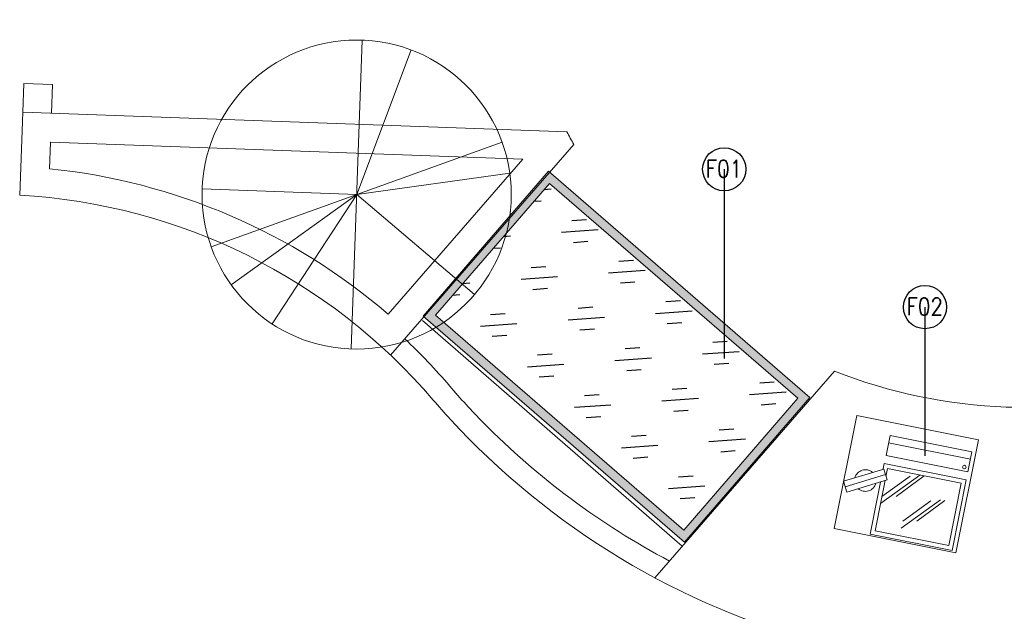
# Model space of a CAD drawing. Header units: millimetres. Extents: x 297264 to 416219, y -77299 to -23696.
# Tile 312 of 327: x 387141 to 390559, y -29263 to -27208. Entities that reach past the tile are written whole.
import ezdxf

# ---------------------------------------------------------------- set-up
doc = ezdxf.new("R2010")
doc.units = ezdxf.units.MM
doc.header["$LTSCALE"] = 2.5
doc.layers.add('BA-DEMOLISTION WALL', color=3, linetype='Continuous')
for name, color, linetype, lineweight in [('CKD Equipments', 252, 'Continuous', 0), ('CKD-Equipements', 252, 'Continuous', 0), ('ELEVATION 4', 157, 'Continuous', 9), ('FURNITURES', 30, 'Continuous', 15), ('HATCH LIGHT', 250, 'Continuous', 0), ('HATCH MEDIUM', 251, 'Continuous', 5), ('K Equipment', 30, 'Continuous', 9), ('ROOM TEXT', 7, 'Continuous', 5)]:
    doc.layers.add(name, color=color, linetype=linetype, lineweight=lineweight)
doc.styles.add('MTEXT', font='romans.shx', dxfattribs={"width": 0.85})
doc.styles.get("Standard").update_dxf_attribs({"font": 'GOTHIC.TTF'})
doc.dimstyles.new('AJKD_30', dxfattribs={"dimscale": 30, "dimtxt": 2, "dimasz": 1, "dimexe": 0.8, "dimexo": 0.8, "dimgap": 0.5, "dimtad": 1, "dimdec": 0, "dimzin": 0, "dimdsep": 46, "dimtxsty": 'Standard', "dimblk": 'ARCHTICK', "dimcen": 0.125, "dimclrd": 251, "dimclre": 251, "dimclrt": 42, "dimadec": 0, "dimazin": 0, "dimtfac": 1, "dimtdec": 0, "dimtix": 1, "dimtmove": 0, "dimatfit": 3, "dimfxl": 1, "dimtolj": 1, "dimtzin": 0, "dimarcsym": 1})

# ---------------------------------------------------------------- blocks, each defined once
blk = doc.blocks.new('pos')
at = {"layer": 'CKD-Equipements', "color": 1}
blk.add_line((206081.3, 97081.2), (206370.8, 97081.2), dxfattribs=at)
for points in [[(206370.8, 97036.1), (206370.8, 97106.6), (206081.3, 97106.6), (206081.3, 97036.1)], [(206080.6, 96757), (206371, 96757), (206371, 97007.7), (206080.6, 97007.7)], [(206095.6, 96992.7), (206095.6, 96772), (206356, 96772), (206356, 96992.7)]]:
    blk.add_lwpolyline(points, close=True, dxfattribs=at)
for points in [[(206209.6, 96992.1), (206095.6, 96868.2)], [(206177.1, 96981.7), (206095.6, 96893.1)], [(206225.3, 96992.7), (206143.2, 96903.4)], [(206297, 96922.5), (206183, 96798.6)], [(206264.6, 96912.2), (206183, 96823.5)], [(206312.7, 96923.1), (206230.6, 96833.8)]]:
    blk.add_lwpolyline(points, dxfattribs=at)
blk.add_circle((206356, 97049.7), 6.27, dxfattribs=at)
for start, end in [(59.5319, 177.1175), (239.5319, 357.1175)]:
    blk.add_arc((206028.2, 96936.6), 37.6, start, end, dxfattribs=at)
at = {"color": 1}
blk.add_wipeout([(206101.7, 96954.1), (206083.2, 96988.4), (205954.7, 96919.1), (205973.2, 96884.8)], dxfattribs=at).dxf.layer = 'CKD-Equipements'
at = {"layer": 'CKD-Equipements', "color": 1}
for p, q in [((206083.2, 96988.4), (205954.7, 96919.1)), ((205964, 96901.9), (206092.5, 96971.2)), ((206101.7, 96954.1), (206083.2, 96988.4)), ((206101.7, 96954.1), (205973.2, 96884.8)), ((205973.2, 96884.8), (205954.7, 96919.1))]:
    blk.add_line(p, q, dxfattribs=at)
blk.add_lwpolyline([(206385.2, 97152.6), (205955.1, 97152.6), (205955.1, 96752.2), (206385.2, 96752.2)], close=True, dxfattribs=at)
blk = doc.blocks.new('t')
for p, q in [((119721.4, -21429.1), (119721.4, -20655.6)), ((119721.4, -21429.1), (120009.1, -20711.1)), ((119721.4, -21429.1), (120195.6, -20818)), ((119721.4, -21429.1), (120383.6, -21029.3)), ((118947.9, -21429.1), (120494.9, -21429.1)), ((119721.4, -21429.1), (118988.2, -21675.7)), ((119721.4, -21429.1), (119433.7, -22147.2)), ((119721.4, -21429.1), (119586.6, -22190.8)), ((119721.4, -21429.1), (120200.7, -22036.3))]:
    blk.add_line(p, q)
blk.add_circle((119721.4, -21429.1), 773.5)
blk = doc.blocks.new('_ArchTick')
at = {"color": 0, "linetype": 'ByBlock', "const_width": 0.15}
blk.add_lwpolyline([(-0.5, -0.5), (0.5, 0.5)], dxfattribs=at)

msp = doc.modelspace()

# ---------------------------------------------------------------- hatches: boundary and pattern name
at = {"layer": 'BA-DEMOLISTION WALL', "ltscale": 1000, "true_color": 0xeea205}
h = msp.add_hatch(dxfattribs=at)
h.set_pattern_fill('GOST_GLASS', color=40, scale=25.4, angle=319.1628)
h.set_pattern_definition([(184.1627614, (1071266.07, -2981943.46), (-163.060663, 140.935234), [127, -177.8]), (184.1627614, (1071225.3, -2981908.23), (-163.060663, 140.935234), [50.8, -254]), (184.1627614, (1071230.83, -2981984.22), (-163.060663, 140.935234), [50.8, -254])])
h.paths.add_polyline_path([(389445.9, -28980.5), (388583.6, -28234.8), (388979.4, -27777.2), (389841.6, -28523)])
at = {"layer": 'CKD Equipments'}
h = msp.add_hatch(color=4, dxfattribs=at)
h.dxf.hatch_style = 1
h.paths.add_polyline_path([(389448.9, -29022.9), (388541.3, -28237.9), (388976.3, -27734.9), (389883.9, -28519.9)])
h.paths.add_polyline_path([(389445.9, -28980.5), (388583.6, -28234.8), (388979.4, -27777.2), (389841.6, -28523)], flags=16)
at = {"layer": 'HATCH LIGHT', "true_color": 0x636466}
h = msp.add_hatch(dxfattribs=at)
h.set_pattern_fill('ANSI32', color=251, scale=6)
h.set_pattern_definition([(45, (318543.99, -46725.026), (-40.411153, 40.411153), []), (45, (318570.93, -46725.026), (-40.411153, 40.411153), [])])
h.paths.add_polyline_path([(395686.8, -32590), (395492.9, -32638.8), (395674.4, -33359.7), (383121.8, -33359.6, -0.000263), (383107.3, -33559.6), (395931, -33559.7)])
h.paths.add_polyline_path([(383535.7, -25157.1), (383335.6, -25157.1, -0.011972), (382854.4, -34256), (383055, -34256, 0.01196)])
h.paths.add_polyline_path([(383519.3, -25697.6), (393198.3, -26046.6, 0.003501), (393692.4, -26800.6), (393860, -26691.5), (393309.9, -25850.5), (383525.6, -25497.7, -0.000262)])

# ---------------------------------------------------------------- linework, layer by layer
at = {"layer": 'CKD Equipments'}
msp.add_lwpolyline([(389448.9, -29022.9), (388541.3, -28237.9), (388976.3, -27734.9), (389883.9, -28519.9), (389448.9, -29022.9)], dxfattribs=at)
msp.add_lwpolyline([(389445.9, -28980.5), (388583.6, -28234.8), (388979.4, -27777.2), (389841.6, -28523)], close=True, dxfattribs=at)
at = {"layer": 'FURNITURES'}
for p, q in [((387151.1, -27529.6), (387154.7, -27429.7)), ((387254.6, -27433.3), (387154.7, -27429.7)), ((387251, -27533.2), (387254.6, -27433.3)), ((387140.7, -27818), (387151.1, -27529.6)), ((389040.2, -27597.8), (387151.1, -27529.6)), ((387244, -27725.9), (387247.4, -27633.2)), ((388887.4, -27692.3), (387247.4, -27633.2)), ((389064.2, -27641.5), (388428.1, -28373)), ((388887.4, -27692.3), (388419.4, -28230.6)), ((389440.8, -29037.1), (388539.1, -28253)), ((389969.7, -28428.8), (389345.9, -29146.4))]:
    msp.add_line(p, q, dxfattribs=at)
for centre, radius, start, end in [((390630.5, -26754.5), 2715, 224.5735, 353.9316), ((390630.5, -26754.5), 1800, 207.9352, 209.5215), ((387026.3, -29853.7), 2139, 49.3608, 84.1573), ((387026.3, -29853.7), 2039, 40.5082, 86.7849), ((387026.3, -29853.7), 2114, 40.5082, 46.6542), ((390630.5, -26754.5), 1800, 248.464, 287.4064), ((390477.3, -26905.4), 2425, 220.5082, 224.5735), ((390477.3, -26905.4), 2500, 220.5082, 224.5735), ((390630.5, -26754.5), 2640, 224.5735, 242.1293)]:
    msp.add_arc(centre, radius, start, end, dxfattribs=at)

# ---------------------------------------------------------------- block references
at = {"layer": 'HATCH MEDIUM', "xscale": -0.6936824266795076, "yscale": 0.6936824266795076, "zscale": 0.6936824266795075, "rotation": 87.93518763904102}
msp.add_blockref('t', (376447.4, 55714.7), dxfattribs=at)

# ---------------------------------------------------------------- texts
at = {"layer": 'ROOM TEXT', "char_height": 60, "attachment_point": 7, "style": 'MTEXT'}
for s, insert in [('\\A1;\\pxqc;F01', (389500.4, -27755.9, 0.2)), ('\\A1;\\pxqc;F02', (390197.2, -28234.5, 0.2))]:
    msp.add_mtext_dynamic_manual_height_columns(s, width=170.917, gutter_width=1.8, heights=[0], dxfattribs=dict(at, insert=insert))

# ---------------------------------------------------------------- leaders
at = {"layer": 'ELEVATION 4'}
msp.add_leader([(389586.5, -27727.8), (389586.6, -28385.2)], dimstyle='AJKD_30', override={"dimasz": 5, "dimgap": 0.5, "dimtad": 0, "dimldrblk": 'DotBlank', "dimfxl": 0.18, "dimfxlon": 1, "dimarcsym": 2}, dxfattribs=at)

# ---------------------------------------------------------------- next in the draw order: block references
at = {"layer": 'K Equipment', "rotation": 348.6826389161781}
msp.add_blockref('pos', (169031.3, -83428.7), dxfattribs=at)

# ---------------------------------------------------------------- next in the draw order: leaders
at = {"layer": 'ELEVATION 4'}
msp.add_leader([(390283.2, -28206.5), (390283.3, -28722.5)], dimstyle='AJKD_30', override={"dimasz": 5, "dimgap": 0.5, "dimtad": 0, "dimldrblk": 'DotBlank', "dimfxl": 0.18, "dimfxlon": 1, "dimarcsym": 2}, dxfattribs=at)

doc.saveas('drawing.dxf')
